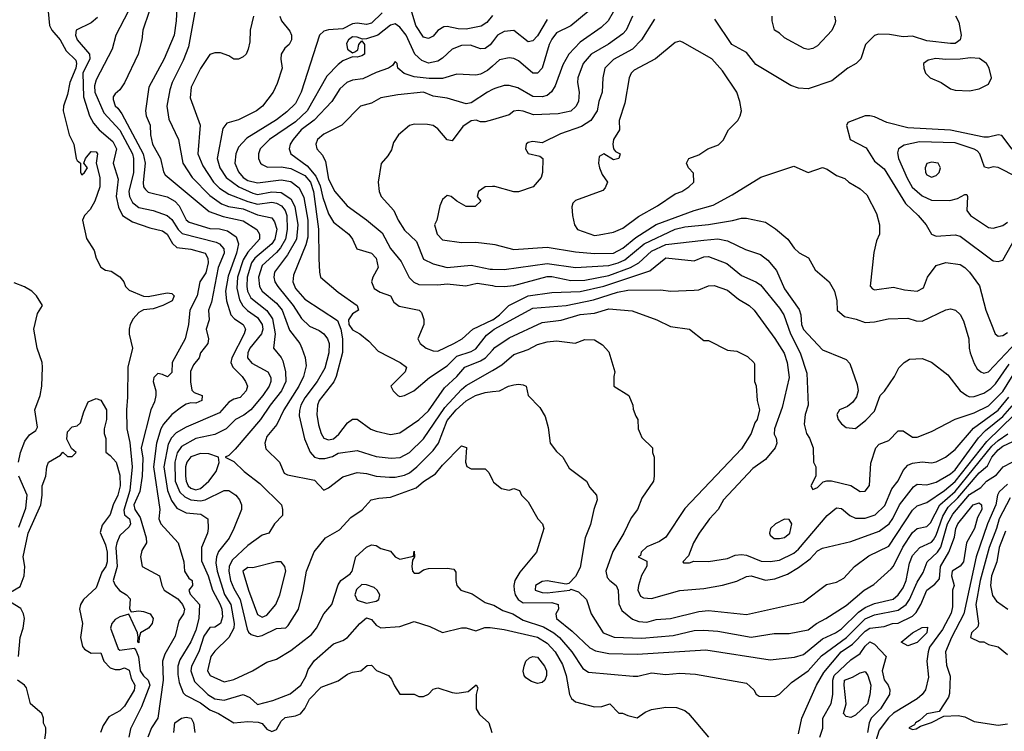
# Model space of a CAD drawing. Header units: inches. Extents: x 1793389 to 1900389, y 320802 to 470796.
# Tile 608 of 656: x 1858008 to 1862157, y 420115 to 423115. Entities that reach past the tile are written whole.
import ezdxf

# ---------------------------------------------------------------- set-up
doc = ezdxf.new("R2010")
doc.units = ezdxf.units.IN
doc.header["$MEASUREMENT"] = 0
doc.layers.add('B8452', color=7, linetype='Continuous')
doc.layers.add('B8462', color=7, linetype='Continuous')

msp = doc.modelspace()

# ---------------------------------------------------------------- linework, layer by layer
at = {"layer": 'B8452', "color": 2}
for points, elevation in [([(1858672.4, 423190), (1858668, 423110), (1858659.3, 423050), (1858617.1, 422950), (1858553, 422830), (1858538, 422730), (1858540.5, 422710), (1858558, 422670), (1858559.3, 422630), (1858568.5, 422590), (1858601.3, 422530), (1858614, 422474), (1858621.1, 422461.1), (1858806.8, 422306.8), (1858865.5, 422285.5), (1858950, 422266.7), (1859007.3, 422230), (1859019.1, 422210), (1859018, 422190), (1858970, 422134.7), (1858950, 422102.9), (1858926.4, 422030), (1858923.5, 421983.5), (1858933.8, 421933.8), (1858948.4, 421908.4), (1858968.4, 421888.4), (1859010, 421859.5), (1859030.2, 421830), (1859032.7, 421810), (1859027.2, 421790), (1858978, 421730), (1858968.9, 421710), (1858968.5, 421690), (1858986.6, 421666.6), (1859053.4, 421630), (1859066, 421606), (1859066.4, 421590), (1859059.5, 421570), (1859033.4, 421530), (1858982.4, 421470), (1858952.5, 421447.5), (1858917.3, 421430), (1858878.8, 421390), (1858830, 421365.6), (1858750, 421349.7), (1858690, 421315.1), (1858671.2, 421288.8), (1858661.8, 421250), (1858663.9, 421170), (1858683.4, 421123.4), (1858703.4, 421103.4), (1858730, 421091.3), (1858770, 421086.5), (1858790, 421090.3), (1858870, 421130.5), (1858890, 421130.6), (1858918.8, 421110), (1858934.8, 421090), (1858942.8, 421070), (1858942.8, 421050), (1858910.5, 420970), (1858890.3, 420929.7), (1858846.5, 420873.5), (1858837, 420850), (1858834.7, 420825.3), (1858840.2, 420790), (1858871.8, 420691.8), (1858897.3, 420650), (1858912.6, 420570), (1858910, 420549.3), (1858889.3, 420510.7), (1858830, 420452.7), (1858813.4, 420430), (1858799.1, 420370), (1858810.5, 420350.5), (1858870, 420322.8), (1858910, 420333.4), (1858989, 420370), (1859050, 420406.8), (1859090, 420418.8), (1859150, 420454.9), (1859237.7, 420522.3), (1859259.3, 420550), (1859289.5, 420610.5), (1859324, 420650), (1859350, 420732), (1859362, 420750), (1859401.2, 420778.8), (1859409, 420790), (1859425.2, 420850), (1859470, 420891), (1859490, 420901), (1859510, 420898.8), (1859530, 420886), (1859570, 420874.8), (1859590.8, 420850.8), (1859610, 420841), (1859667.3, 420852.7), (1859670, 420874), (1859671, 420850), (1859663.6, 420836.4), (1859661, 420810), (1859662.8, 420790), (1859670, 420781), (1859690, 420781), (1859710, 420796), (1859730, 420800.7), (1859810, 420802.8), (1859838, 420798), (1859846.4, 420786.4), (1859845.5, 420750), (1859850.5, 420730), (1859867.3, 420710), (1859914.4, 420694.4), (1859970, 420657.3), (1860000, 420647.9)], 266), ([(1858750.8, 423170), (1858718.9, 423001.1), (1858696.7, 422943.3), (1858650.4, 422850), (1858640.7, 422819.3), (1858628.4, 422750), (1858636.1, 422696.1), (1858678, 422610), (1858695.5, 422510), (1858734.9, 422450), (1858810, 422373.7), (1858858.4, 422338.4), (1858887.4, 422327.4), (1858950, 422317.8), (1859010, 422292.6), (1859070, 422279.3), (1859082, 422262), (1859091.2, 422231.2), (1859083.2, 422190), (1859070.2, 422170), (1858998.3, 422110), (1858984.9, 422090), (1858966, 422030), (1858964.7, 421990), (1858967.9, 421970), (1858982.7, 421942.7), (1859049.3, 421889.3), (1859073.8, 421853.8), (1859084.6, 421790), (1859077.3, 421730), (1859110, 421690.7), (1859116.5, 421676.5), (1859128.8, 421630), (1859128.9, 421590), (1859111.8, 421550), (1859063.7, 421490), (1859023.1, 421430), (1858915.5, 421304.5), (1858890, 421278), (1858874, 421270), (1858910, 421252), (1858953.4, 421210), (1859019.9, 421159.9), (1859111, 421070), (1859116, 421050), (1859115.3, 421024.7), (1859082, 420990), (1859058, 420950), (1859030, 420941.2), (1858970, 420898), (1858904.2, 420835.8), (1858890.3, 420810), (1858888.9, 420790), (1858896.9, 420750), (1858910, 420716.3), (1858937.7, 420670), (1858966, 420546), (1858972.2, 420532.2), (1858983.4, 420523.4), (1859010, 420514.9), (1859030, 420519.3), (1859090, 420547.7), (1859130, 420550.8), (1859139.1, 420560.9), (1859182.9, 420630), (1859202.9, 420710), (1859216.2, 420790), (1859248.3, 420871.7), (1859297.2, 420930), (1859355.3, 420964.7), (1859403.3, 421016.7), (1859451.6, 421048.4), (1859489.5, 421090.5), (1859522, 421098), (1859570, 421101.3), (1859678.5, 421141.5), (1859710, 421168), (1859760.1, 421199.9), (1859790, 421237.3), (1859870, 421318), (1859890.7, 421310.7), (1859886, 421250), (1859891.6, 421231.6), (1859910, 421222), (1859970, 421222), (1859985.4, 421205.4), (1860000, 421174.1)], 270), ([(1860000, 423132), (1859976.9, 423103.1), (1859952.9, 423087.1), (1859890, 423074.3), (1859856.3, 423076.3), (1859810, 423086.6), (1859795.9, 423084.1), (1859770, 423069.2), (1859750, 423046), (1859730, 423036), (1859710, 423040.9), (1859676.9, 423090), (1859653.5, 423170)], 282), ([(1858128.2, 423150), (1858134.4, 423090), (1858143.8, 423070), (1858179.5, 423030), (1858204.1, 422984.1), (1858244.9, 422944.9), (1858247.7, 422930), (1858244.5, 422910), (1858220.2, 422850), (1858210, 422799), (1858192.6, 422750), (1858191.5, 422730), (1858216.9, 422630), (1858236.1, 422590), (1858246, 422530), (1858250, 422521), (1858264.7, 422510), (1858264, 422470), (1858270, 422461), (1858282, 422470), (1858294, 422490), (1858278, 422510), (1858285.2, 422530), (1858310, 422558.8), (1858330, 422557.3), (1858336.3, 422550), (1858330.4, 422510), (1858346, 422450), (1858346.3, 422410), (1858325.5, 422350), (1858304.9, 422315.1), (1858281.3, 422290), (1858272.7, 422270), (1858290, 422192), (1858321.6, 422141.6), (1858330.7, 422110), (1858350, 422071), (1858370, 422059.1), (1858394, 422054), (1858430.5, 422030.5), (1858447.3, 422010), (1858454.8, 421990), (1858470, 421974.8), (1858530, 421948.7), (1858550, 421947.2), (1858630, 421963), (1858650, 421961), (1858658.8, 421950), (1858650.8, 421930), (1858610.8, 421910), (1858570, 421895.6), (1858530, 421891), (1858510, 421880.4), (1858485.9, 421854.1), (1858473.4, 421830), (1858469.1, 421810), (1858469, 421789), (1858483, 421730), (1858464, 421650), (1858462.8, 421522.8), (1858458, 421470), (1858460.4, 421390), (1858471.7, 421331.7), (1858482.2, 421230), (1858472.7, 421130), (1858447, 421047), (1858450, 421026.8), (1858470.3, 421010), (1858475.3, 420990), (1858470, 420977.2), (1858430, 420940.9), (1858417.2, 420910), (1858414, 420890), (1858418.5, 420810), (1858402.4, 420750), (1858410, 420731), (1858428.4, 420708.4), (1858458, 420690), (1858473.2, 420673.2), (1858471.6, 420631.6), (1858478, 420618), (1858510, 420622.8), (1858530, 420620.5), (1858558, 420610), (1858570.5, 420590.5), (1858566.8, 420570), (1858550.6, 420549.4), (1858518, 420530), (1858511, 420510), (1858510, 420488), (1858506, 420490), (1858508, 420512), (1858504, 420530), (1858468, 420608), (1858430, 420598), (1858410, 420585.6), (1858397, 420570), (1858391.6, 420550), (1858422.9, 420462.9), (1858430, 420456.3), (1858490, 420464.7), (1858497.3, 420457.3), (1858509.1, 420429.1), (1858515.8, 420370), (1858530, 420348.8), (1858550.2, 420330.2), (1858556.5, 420310), (1858521.8, 420218.2), (1858474.6, 420125.4), (1858467.7, 420090)], 250), ([(1858335.8, 423124.2), (1858310, 423101.6), (1858246.8, 423070), (1858244, 423050), (1858250.6, 423030), (1858303.1, 422970), (1858304.2, 422950), (1858273.8, 422890), (1858277, 422790), (1858303, 422710), (1858319.2, 422679.2), (1858343, 422650), (1858400.8, 422600.8), (1858415.8, 422570), (1858402, 422510), (1858423, 422443), (1858414.4, 422370), (1858424.4, 422324.4), (1858442, 422290), (1858482.9, 422262.9), (1858556.7, 422236.7), (1858610, 422224.9), (1858630, 422210.6), (1858652, 422172), (1858670, 422154.8), (1858730, 422147.3), (1858790, 422130.4), (1858801.6, 422110), (1858802.6, 422090), (1858792, 422048), (1858766.7, 422010), (1858756.3, 421950), (1858724.9, 421890), (1858719.5, 421830), (1858704.9, 421770), (1858650.5, 421670), (1858650, 421628), (1858630.5, 421609.5), (1858610, 421619.3), (1858590, 421622.7), (1858573.4, 421606.6), (1858570.6, 421590), (1858582.4, 421550), (1858581.6, 421530), (1858575.9, 421504.1), (1858560.7, 421470), (1858520.8, 421310), (1858526.7, 421266.7), (1858524.2, 421190), (1858514.7, 421125.3), (1858489.1, 421070), (1858493.7, 421050), (1858516, 421016), (1858540.7, 420930), (1858542.8, 420910), (1858523.1, 420876.9), (1858517.1, 420850), (1858524.7, 420810), (1858597.3, 420770), (1858607.3, 420730), (1858617.3, 420710), (1858673.9, 420673.9), (1858694.3, 420650), (1858703.1, 420630), (1858698, 420610), (1858679.3, 420580.7), (1858663.4, 420516.6), (1858619.9, 420440.1), (1858610.3, 420410), (1858613.1, 420330), (1858590.8, 420170), (1858563.8, 420130), (1858548.5, 420090)], 254), ([(1858465.5, 423150), (1858414, 423050), (1858397.3, 422990), (1858330, 422861.2), (1858323.7, 422836.3), (1858324.4, 422810), (1858362.3, 422722.3), (1858430, 422648.5), (1858483.2, 422550), (1858487.6, 422530), (1858487.6, 422470), (1858468, 422390), (1858470.3, 422370), (1858484.1, 422344.1), (1858510, 422323.7), (1858570.3, 422310.3), (1858630, 422288.7), (1858650, 422272.4), (1858676.5, 422230), (1858693.5, 422213.5), (1858836.7, 422176.7), (1858850.6, 422170), (1858868.8, 422148.8), (1858870.3, 422130), (1858845.2, 422070), (1858816.5, 421923.5), (1858804.4, 421890), (1858806, 421850), (1858794, 421810), (1858804, 421770), (1858800.7, 421750), (1858770.6, 421710), (1858763.8, 421690), (1858740.3, 421659.7), (1858727.9, 421632.1), (1858727.7, 421587.7), (1858733.1, 421553.1), (1858743, 421543), (1858777.3, 421530), (1858776.3, 421510), (1858750, 421498.7), (1858730, 421499.6), (1858710, 421493.6), (1858690, 421481.3), (1858650, 421451.1), (1858614.6, 421410), (1858603.1, 421390), (1858585.3, 421330), (1858572.4, 421230), (1858598.4, 421050), (1858594, 421010), (1858602.8, 420990), (1858675.5, 420910), (1858700.5, 420830), (1858703, 420790), (1858720.3, 420760.3), (1858734.8, 420750), (1858736, 420730), (1858721, 420710), (1858726.8, 420693.2), (1858766, 420650), (1858763, 420590), (1858750, 420541.2), (1858730, 420492.3), (1858683.4, 420416.6), (1858674.6, 420390), (1858674.4, 420354.4), (1858680.3, 420320.3), (1858696.7, 420276.7), (1858706.9, 420266.9), (1858770, 420234.9), (1858810, 420204.9), (1858846, 420190), (1858910, 420150.6), (1858970, 420156.4), (1859013.7, 420153.7), (1859030, 420148.2), (1859050, 420123.8), (1859070, 420114.4), (1859090, 420123), (1859110, 420157.3), (1859126.9, 420173.1), (1859170, 420180.4), (1859191.1, 420188.9), (1859209.7, 420210.3), (1859229.5, 420250), (1859279.1, 420300.9), (1859350, 420327.3), (1859390, 420356), (1859410, 420364.7), (1859446, 420370), (1859472.7, 420392.7), (1859490, 420394), (1859511.1, 420371.1), (1859562, 420350), (1859575.3, 420335.3), (1859587.1, 420307.1), (1859610, 420272), (1859670, 420271.3), (1859690, 420262), (1859710, 420262), (1859730, 420272), (1859750, 420292), (1859770, 420298), (1859830, 420278), (1859850, 420276), (1859897.2, 420282.8), (1859931.1, 420311.1), (1859938, 420298), (1859932, 420270), (1859932, 420210), (1859945.4, 420185.4), (1859984.7, 420150), (1859998, 420110)], 258), ([(1858554.4, 423150), (1858527.7, 423070), (1858522.8, 423030), (1858507.3, 422970), (1858450, 422849), (1858430, 422819), (1858410, 422802), (1858402.8, 422790), (1858402, 422778), (1858410, 422751.3), (1858422, 422742), (1858438.3, 422718.3), (1858528, 422550), (1858537.4, 422510), (1858528.7, 422428.7), (1858530.4, 422410.4), (1858538.4, 422398.4), (1858550, 422388.2), (1858630, 422368.5), (1858662, 422350), (1858680.4, 422330), (1858710, 422270.7), (1858721.7, 422261.7), (1858810, 422234.4), (1858850, 422233.7), (1858884.5, 422224.5), (1858919.9, 422199.9), (1858930.3, 422170.3), (1858921.8, 422130), (1858886.5, 422033.5), (1858876, 421970), (1858880.3, 421930), (1858898, 421870), (1858913.4, 421853.4), (1858950.5, 421830), (1858959.3, 421810), (1858954.4, 421790), (1858902.4, 421690), (1858898.4, 421670), (1858906, 421650), (1858945.5, 421610), (1858959.1, 421590), (1858967.7, 421570), (1858962, 421550), (1858937.4, 421522.6), (1858910, 421515.1), (1858890, 421502.7), (1858850, 421457), (1858710, 421396.9), (1858666.9, 421373.1), (1858647.4, 421352.6), (1858634, 421326), (1858615.2, 421230), (1858631.4, 421130), (1858648.2, 421088.2), (1858670, 421055.5), (1858710, 421035.8), (1858772, 421030), (1858801, 421010), (1858802.8, 420970), (1858799.1, 420950), (1858774.4, 420890), (1858774.2, 420834.2), (1858802.3, 420770), (1858820.9, 420710), (1858853.4, 420650), (1858860.2, 420630), (1858862.3, 420597.7), (1858854, 420570), (1858830, 420553.2), (1858810, 420552.3), (1858784.7, 420515.3), (1858762.7, 420450), (1858731.8, 420390), (1858728.9, 420370), (1858744.6, 420324.6), (1858800.4, 420270), (1858830, 420251.7), (1858870, 420246.3), (1858950.4, 420270.4), (1858978, 420258), (1859010, 420228.2), (1859074.9, 420245.1), (1859147.3, 420272.7), (1859193.3, 420310), (1859214.1, 420345.9), (1859224, 420376), (1859250, 420414), (1859330, 420484), (1859370, 420498), (1859389.7, 420510.3), (1859440.9, 420570), (1859470, 420593), (1859490, 420586.8), (1859510, 420562.8), (1859530.5, 420550.5), (1859610, 420557.3), (1859670, 420578), (1859736.8, 420556.8), (1859790, 420531.3), (1859870, 420550.8), (1859890, 420550.8), (1859930, 420539.1), (1859968, 420552), (1859990, 420552), (1860000, 420550.7)], 262), ([(1858993.4, 423130), (1858978.8, 423070), (1858978, 423022), (1858971.3, 422990), (1858962, 422970), (1858950, 422958), (1858930, 422948), (1858910, 422948.7), (1858890, 422962), (1858854.6, 422974.6), (1858830, 422975.3), (1858810, 422968.7), (1858770, 422909), (1858730.6, 422830), (1858726, 422786), (1858768, 422670), (1858759.3, 422550), (1858779.4, 422499.4), (1858824.2, 422430), (1858850, 422404.2), (1858890, 422379.5), (1858970, 422348.3), (1859010, 422337.2), (1859070, 422344.9), (1859090, 422341.7), (1859112, 422330), (1859127.2, 422310), (1859133.6, 422290), (1859135.5, 422230), (1859127.9, 422190), (1859107.1, 422152.9), (1859090, 422132.8), (1859030, 422078.4), (1859014.3, 422030), (1859018, 421990), (1859030, 421970.5), (1859090, 421919.5), (1859114.6, 421890), (1859145.7, 421805.7), (1859188, 421750), (1859197.3, 421730), (1859210.5, 421690.5), (1859215.9, 421655.9), (1859203.8, 421610), (1859183.7, 421570), (1859121.3, 421470), (1859091.9, 421408.1), (1859050, 421357.2), (1859040.5, 421330), (1859045.5, 421305.5), (1859102.8, 421250), (1859123, 421203), (1859136.3, 421196.3), (1859250, 421173.4), (1859290, 421131.3), (1859310, 421140.7), (1859370, 421187.7), (1859430, 421206), (1859470, 421202.4), (1859510, 421190.4), (1859566.2, 421186.2), (1859590, 421186), (1859630, 421194.4), (1859650, 421204.4), (1859682, 421230), (1859750, 421298), (1859773, 421330), (1859810, 421425.5), (1859846.6, 421470), (1859890, 421508.4), (1859929.2, 421530), (1859970, 421543.8), (1860000, 421547.2)], 274), ([(1859104, 423130), (1859110.8, 423110), (1859146, 423066), (1859153.4, 423050), (1859154, 423030), (1859144, 423010), (1859125.4, 422994.6), (1859110.4, 422970), (1859108.5, 422948.5), (1859114.8, 422910), (1859093.7, 422846.3), (1859076, 422810), (1859030.8, 422750), (1859006, 422730), (1858930, 422692.7), (1858881.1, 422678.9), (1858863.8, 422656.2), (1858840.4, 422530), (1858852.2, 422490), (1858878.4, 422450), (1858930.9, 422410.9), (1858990, 422383.6), (1859010, 422378.5), (1859070, 422389.1), (1859110, 422386.3), (1859150, 422360.3), (1859167.6, 422327.6), (1859180.2, 422250), (1859174.9, 422190), (1859136.8, 422123.2), (1859081.6, 422050), (1859079.3, 422030), (1859083.8, 422010), (1859096.4, 421990), (1859161.1, 421910), (1859195.4, 421855.4), (1859230, 421823), (1859270, 421804.9), (1859290, 421790.7), (1859305.5, 421770), (1859312.2, 421750), (1859310.4, 421710.4), (1859294.3, 421645.7), (1859262, 421590), (1859210, 421520.7), (1859193.4, 421490), (1859186.7, 421466.7), (1859185.5, 421445.5), (1859208, 421348), (1859232, 421292), (1859250.4, 421270.4), (1859270, 421264.4), (1859294.5, 421265.5), (1859326.3, 421273.7), (1859350, 421287.3), (1859430, 421298), (1859510, 421272.7), (1859573.4, 421266.6), (1859611.2, 421268.8), (1859650, 421290.5), (1859710, 421348), (1859799.4, 421480.6), (1859870, 421555.3), (1859890, 421572), (1860000, 421636.5)], 278), ([(1859535.8, 423144.2), (1859490, 423100.5), (1859470, 423094.3), (1859430, 423100.4), (1859410, 423097.4), (1859370, 423075.6), (1859310, 423072), (1859290, 423066), (1859270.8, 423050), (1859194.4, 422810), (1859170, 422760.9), (1859134.3, 422725.7), (1859090, 422693.3), (1858965.1, 422614.9), (1858930, 422577.2), (1858918.4, 422550), (1858915.3, 422510), (1858930, 422473.4), (1858950.4, 422450), (1858970, 422437.4), (1859010, 422427.7), (1859110, 422440.3), (1859150, 422432), (1859186.3, 422406.3), (1859205.7, 422365.7), (1859221.8, 422270), (1859222.4, 422197.6), (1859214.2, 422165.8), (1859162, 422038), (1859159.5, 422010), (1859170, 421982), (1859210, 421937.1), (1859346.7, 421846.7), (1859360.8, 421810), (1859369, 421769), (1859367.8, 421712.2), (1859342, 421610), (1859331.4, 421588.6), (1859270.4, 421510), (1859262.4, 421490), (1859260.3, 421450), (1859267.3, 421407.3), (1859278.4, 421370), (1859290.3, 421350.3), (1859310, 421343.1), (1859330, 421347.2), (1859352.6, 421367.4), (1859390, 421415.5), (1859410.8, 421430.8), (1859430, 421431), (1859488.3, 421388.3), (1859510, 421380.7), (1859570, 421365.5), (1859610, 421373.4), (1859690, 421428), (1859730, 421465.5), (1859797.4, 421562.6), (1859849.6, 421610), (1859883.7, 421650), (1859950, 421676.5), (1859970.8, 421689.2), (1860000, 421721.6)], 282), ([(1860000, 423022), (1859990, 423009.3), (1859970, 422992.7), (1859950, 422992.3), (1859907.5, 423007.5), (1859870, 423006.3), (1859830.7, 422990), (1859790, 422952), (1859770, 422939.6), (1859730, 422931.5), (1859702.3, 422942.3), (1859673.6, 422970), (1859636.3, 423050), (1859610, 423083.7), (1859590, 423098), (1859570, 423092), (1859517.3, 423050), (1859470, 423034.3), (1859452.1, 423032.1), (1859430, 423040.9), (1859410, 423042.4), (1859393, 423030), (1859385.4, 423014.6), (1859390, 422991), (1859410, 422974.8), (1859420.2, 422979.8), (1859432.7, 422987.3), (1859437.2, 423010), (1859450, 423026), (1859460.7, 423010), (1859460.7, 422970), (1859450, 422962), (1859430, 422957.2), (1859410, 422958), (1859370, 422940.9), (1859350, 422926.6), (1859303, 422877), (1859219.5, 422730), (1859170, 422684.8), (1859060.5, 422610), (1859022, 422570), (1859014, 422550), (1859014.8, 422530), (1859022.8, 422510), (1859030, 422504), (1859052.7, 422492.7), (1859110, 422494.6), (1859150, 422487.7), (1859210, 422457.3), (1859234, 422430), (1859245.6, 422390), (1859267.7, 422232.3), (1859268.4, 422108.4), (1859270.9, 422050.9), (1859276, 422030), (1859350, 421966), (1859430.8, 421910), (1859436, 421890), (1859410, 421874.5), (1859393.1, 421850), (1859395.2, 421830), (1859410, 421807), (1859441, 421790), (1859479.8, 421759.8), (1859518, 421718), (1859611.3, 421670), (1859638, 421650), (1859632, 421630), (1859572, 421570), (1859582, 421550), (1859602, 421530), (1859610, 421526.8), (1859630, 421531), (1859668.7, 421550), (1859734.2, 421605.8), (1859810, 421654.9), (1859850, 421696.5), (1859910, 421716), (1859930, 421727), (1859975.5, 421784.5), (1860000, 421804.1)], 286), ([(1860000, 422919.3), (1859978.9, 422901.1), (1859950, 422885.1), (1859930, 422880.7), (1859850, 422885.1), (1859790, 422867.3), (1859733.5, 422866.5), (1859670, 422873.3), (1859627.9, 422887.9), (1859602, 422910), (1859598, 422930), (1859590, 422938), (1859578.8, 422921.2), (1859562, 422910), (1859510, 422892.7), (1859454.2, 422865.8), (1859410, 422859.5), (1859386.8, 422850), (1859357.3, 422822.7), (1859324, 422770), (1859248.3, 422691.7), (1859194.9, 422650), (1859160.5, 422610), (1859147.3, 422590), (1859144, 422570), (1859150.7, 422550), (1859219.2, 422499.2), (1859255.8, 422455.8), (1859274.3, 422414.3), (1859285.5, 422365.5), (1859310, 422296), (1859330, 422261), (1859394.8, 422210), (1859410.7, 422190), (1859428.5, 422148.5), (1859490, 422130.4), (1859510.4, 422110), (1859518, 422070), (1859495.6, 422030), (1859490.2, 422010), (1859502, 421982), (1859526.4, 421966.4), (1859570.3, 421950.3), (1859584.5, 421924.5), (1859607.1, 421907.1), (1859690.7, 421890.7), (1859701, 421881), (1859710.8, 421850.8), (1859710.8, 421830), (1859686, 421770), (1859696, 421750), (1859721, 421730), (1859750, 421719.1), (1859770, 421718), (1859837.2, 421750), (1859873.2, 421770), (1859918, 421810), (1860000, 421848.9)], 290), ([(1860000, 422820.3), (1859978.8, 422810), (1859910, 422763.7), (1859890, 422759.5), (1859810, 422783.6), (1859750, 422791.8), (1859710, 422809.4), (1859601.3, 422798.7), (1859530, 422786), (1859490, 422762.7), (1859444.7, 422750), (1859366, 422670), (1859290, 422632.3), (1859263, 422610), (1859256.3, 422590), (1859260.7, 422570), (1859283.4, 422543.4), (1859296.7, 422516.7), (1859310, 422442.8), (1859335.5, 422390), (1859387.3, 422330), (1859470, 422270.6), (1859535.9, 422215.9), (1859570.5, 422150), (1859615.1, 422095.1), (1859648.6, 422028.6), (1859668.5, 422008.5), (1859690, 421999.1), (1859770, 421996.4), (1859810, 422001.3), (1859887.3, 421992.7), (1859936.2, 422003.8), (1860000, 421993.6)], 294), ([(1860000, 422693), (1859970, 422684), (1859950, 422684.5), (1859931.1, 422691.1), (1859910, 422688.6), (1859875.2, 422664.8), (1859830, 422604), (1859810, 422608), (1859770, 422655.3), (1859750, 422669), (1859726.4, 422673.6), (1859670, 422674), (1859651.1, 422668.9), (1859604.7, 422630), (1859583.5, 422596.5), (1859574.4, 422565.6), (1859559.8, 422540.2), (1859531.1, 422508.9), (1859518.8, 422430), (1859522.8, 422390), (1859531, 422370), (1859584.9, 422310), (1859603, 422270), (1859630, 422227.3), (1859679.5, 422179.5), (1859710, 422105.5), (1859750, 422085.5), (1859810, 422070.5), (1859910, 422080.4), (1859990, 422063.7), (1860000, 422063.4)], 298), ([(1860000, 422411.1), (1859969.1, 422410.9), (1859940.7, 422390), (1859936, 422370), (1859950.9, 422349.1), (1859927.3, 422327.3), (1859890, 422328), (1859849.4, 422349.4), (1859826, 422370), (1859810, 422373.2), (1859790, 422357.2), (1859778, 422330), (1859765.5, 422270), (1859756.3, 422250), (1859767.7, 422210), (1859790, 422186.8), (1859870, 422174.9), (1859930, 422176.3), (1860000, 422168)], 302), ([(1858003.6, 421250), (1858012, 421290), (1858030, 421338), (1858050, 421364.7), (1858076.5, 421383.5), (1858083.1, 421396.9), (1858072.7, 421470), (1858095.1, 421530), (1858101.6, 421570), (1858104, 421650), (1858102.6, 421670), (1858082, 421730), (1858067.3, 421810), (1858083.8, 421876.2), (1858104, 421910), (1858079.3, 421950), (1858059.3, 421970), (1858028.3, 421988.3), (1857985.3, 422005.3)], 250), ([(1857970, 420701), (1858010, 420726), (1858027, 420770), (1858029.6, 420810), (1858023.5, 420850), (1858044.4, 420950), (1858097, 421070), (1858103.6, 421110), (1858102.9, 421150), (1858118, 421190), (1858122, 421230), (1858129.5, 421250), (1858180.4, 421279.6), (1858190, 421292), (1858210, 421274), (1858230, 421274), (1858246, 421290), (1858227.3, 421307.3), (1858206.3, 421346.3), (1858210, 421378), (1858230, 421398), (1858250, 421402), (1858264.7, 421415.3), (1858278, 421462), (1858296.4, 421503.6), (1858330, 421518), (1858350, 421511.3), (1858373.4, 421470), (1858374, 421430), (1858364.7, 421390), (1858364.7, 421370), (1858370.9, 421349.1), (1858371.3, 421291.3), (1858390, 421278), (1858414.8, 421250), (1858430, 421194), (1858431.7, 421150), (1858421.6, 421110), (1858402, 421070), (1858390, 421029.2), (1858355.5, 420984.5), (1858347.1, 420952.9), (1858370, 420901), (1858376.5, 420870), (1858377.4, 420830), (1858371.6, 420810), (1858354.7, 420785.3), (1858330, 420719), (1858277.3, 420670), (1858264, 420650), (1858260.5, 420630), (1858272.7, 420570), (1858264, 420510), (1858272.7, 420472.7), (1858281.3, 420461.3), (1858310, 420444.9), (1858350, 420446), (1858363, 420410), (1858390, 420382), (1858410, 420374.9), (1858430, 420375.5), (1858450, 420382.8), (1858470, 420372), (1858478, 420338), (1858493, 420310), (1858490, 420288.7), (1858450, 420221.2), (1858430, 420200.9), (1858383.8, 420176.2), (1858360.3, 420139.7), (1858348.5, 420110)], 246), ([(1858005.2, 420974.8), (1858034.9, 421054.9), (1858039.5, 421110), (1858005.1, 421190)], 250), ([(1858003, 420430), (1858009.8, 420510), (1858023, 420550), (1858028.2, 420590), (1858024.7, 420610), (1858012.8, 420632.8), (1857970, 420659.3)], 246), ([(1858085.4, 420000), (1858094, 420010), (1858113.2, 420070), (1858118, 420110), (1858118, 420130), (1858108.9, 420148.9), (1858108.7, 420170), (1858102, 420190), (1858054, 420230), (1858037.5, 420297.5), (1858029, 420310), (1857999, 420330)], 246), ([(1858657.2, 420110), (1858662, 420150), (1858690, 420170.7), (1858710, 420174), (1858730.8, 420170), (1858741, 420150), (1858746.8, 420110)], 254)]:
    msp.add_lwpolyline(points, dxfattribs=dict(at, elevation=elevation))
for points, elevation in [([(1858770, 421285.6), (1858730, 421271.5), (1858712.4, 421250), (1858706.5, 421230), (1858706.7, 421190), (1858709.1, 421170), (1858718.7, 421150), (1858730, 421139.5), (1858750, 421133.4), (1858770, 421138.7), (1858805.1, 421170), (1858836, 421210), (1858848.7, 421248.7), (1858846, 421270), (1858804.5, 421284.5)], 270), ([(1859090, 420829.3), (1858990, 420804.5), (1858970, 420806), (1858948.4, 420790), (1858972, 420710), (1859010, 420606.8), (1859030, 420595.5), (1859050, 420604.4), (1859086.9, 420650), (1859104.8, 420690), (1859129.5, 420790), (1859126, 420810), (1859110, 420829.2)], 274), ([(1859450, 420733.2), (1859427.9, 420712.1), (1859420.7, 420690), (1859430, 420667.3), (1859470, 420654.9), (1859510, 420663.8), (1859521.2, 420670), (1859525.2, 420690), (1859514, 420710), (1859501.2, 420721.2), (1859470, 420732.7)], 266)]:
    msp.add_lwpolyline(points, close=True, dxfattribs=dict(at, elevation=elevation))
at = {"layer": 'B8462', "color": 2}
for points, elevation in [([(1860530, 423182.7), (1860487.7, 423110), (1860458, 423082), (1860370, 423019.5), (1860322, 422970), (1860296.1, 422923.9), (1860264.1, 422835.9), (1860248.6, 422811.4), (1860230, 422795.1), (1860210, 422789.6), (1860170, 422791.6), (1860107.7, 422827.7), (1860070, 422838), (1860050, 422837), (1860010, 422825.1), (1860000, 422820.3)], 294), ([(1860402.8, 423150), (1860330, 423089.4), (1860270, 423059), (1860250, 423033.2), (1860239.5, 423010), (1860210.2, 422909.8), (1860190, 422889.4), (1860170, 422889.5), (1860110, 422942), (1860090, 422951.8), (1860070, 422954), (1860030, 422945.1), (1860000, 422919.3)], 290), ([(1860590.4, 423130), (1860563, 423070), (1860550, 423055.1), (1860488.8, 423011.2), (1860415.5, 422970), (1860381.6, 422930), (1860360.4, 422870), (1860358.4, 422850), (1860366, 422810), (1860362, 422770), (1860351.8, 422748.2), (1860330.3, 422729.7), (1860277.6, 422717.6), (1860173.4, 422713.4), (1860130, 422729.6), (1860108.1, 422731.9), (1860090.5, 422729.5), (1860070, 422714), (1860000, 422693)], 298), ([(1861951.1, 423131.1), (1861964.7, 423104.7), (1861974.8, 423050), (1861970.7, 423030), (1861959, 423021), (1861950, 423015.1), (1861930, 423014), (1861830, 423025.6), (1861770, 423045.1), (1861730, 423042), (1861672.5, 423052.5), (1861626, 423054), (1861610, 423048.7), (1861572, 423010), (1861552, 422950), (1861532, 422930), (1861498, 422910), (1861430, 422857.2), (1861330, 422823.7), (1861290, 422826), (1861257.5, 422837.5), (1861110, 422926), (1861070, 422977.2), (1861009.2, 423010), (1860937.5, 423117.5)], 302), ([(1861440.7, 423130), (1861444.9, 423110), (1861442.5, 423097.5), (1861430, 423069), (1861370, 423004), (1861350, 422993.2), (1861330, 422989), (1861313.6, 422993.6), (1861230, 423038), (1861210, 423058), (1861188.7, 423070), (1861178, 423110), (1861178, 423130)], 298), ([(1860682.3, 423117.7), (1860628, 423030), (1860590.5, 422990), (1860510, 422947), (1860474, 422910), (1860464.9, 422870), (1860463, 422810), (1860448, 422770), (1860440.7, 422730), (1860414, 422690), (1860374.9, 422665.1), (1860286.2, 422633.8), (1860210, 422595.3), (1860170, 422601.2), (1860150, 422597.2), (1860142.8, 422590), (1860138.8, 422570), (1860150, 422551.3), (1860199.6, 422539.6), (1860212, 422530), (1860211.1, 422471.1), (1860204.7, 422450), (1860172, 422410), (1860110, 422389), (1860090, 422389.3), (1860010, 422411.2), (1860000, 422411.1)], 302), ([(1860230, 423115.4), (1860190, 423046.6), (1860170, 423025.2), (1860150, 423021.2), (1860090, 423069.2), (1860050, 423065.1), (1860022, 423050), (1860000, 423022)], 286), ([(1862189.7, 422569.7), (1862146.3, 422626.3), (1862130, 422629.3), (1862090, 422619.5), (1862070, 422619.6), (1861930, 422649.7), (1861750, 422658.7), (1861661.6, 422681.6), (1861610, 422705.2), (1861590, 422709.2), (1861570, 422709.2), (1861498, 422682), (1861491.3, 422668.7), (1861506.8, 422610), (1861574.2, 422574.2), (1861610, 422518.8), (1861650, 422486), (1861739.9, 422339.9), (1861794, 422290), (1861826.8, 422250), (1861850, 422211.3), (1861870, 422202.8), (1861950, 422208), (1861970, 422202), (1862110, 422098.8), (1862130, 422094.8), (1862150, 422101), (1862254.3, 422285.7)], 306), ([(1862211.4, 422451.4), (1862131.4, 422491.4), (1862110, 422494), (1862089.4, 422489.4), (1862072.9, 422492.9), (1862054, 422550), (1862041.7, 422561.7), (1862030, 422569.6), (1861950, 422595.6), (1861799.9, 422600.1), (1861734.6, 422585.4), (1861710.8, 422570), (1861706, 422554), (1861710.6, 422529.4), (1861746.8, 422446.8), (1861768.2, 422408.2), (1861810, 422372.7), (1861850, 422354.4), (1861927.2, 422352.8), (1861959.1, 422360.9), (1861990, 422378), (1861998, 422378), (1862002, 422370), (1861998.8, 422310), (1862014.8, 422290), (1862090, 422238.8), (1862110, 422236), (1862150, 422247.3), (1862170, 422260.7)], 310), ([(1860000, 422168), (1860010, 422166.8), (1860090, 422145.5), (1860230, 422156.4), (1860350, 422135.8), (1860430, 422128.9), (1860510, 422130.3), (1860550, 422152), (1860603.7, 422196.3), (1860690, 422251.7), (1860850, 422310.4), (1860930, 422333), (1861010, 422376.3), (1861131.1, 422451.1), (1861270, 422498), (1861330, 422471), (1861390, 422491.3), (1861410, 422484.7), (1861450, 422458), (1861485.4, 422445.4), (1861502, 422430), (1861550, 422402), (1861576.8, 422376.8), (1861618, 422298), (1861630.7, 422250.7), (1861631.3, 422210), (1861618, 422182), (1861607.1, 422132.9), (1861591.3, 421991.3), (1861600.7, 421980.7), (1861610, 421976), (1861690, 421987.3), (1861736.3, 421976.3), (1861790, 421970.7), (1861815.6, 421984.4), (1861832.7, 422030), (1861870, 422078.8), (1861910, 422090.8), (1861970, 422082.8), (1861990, 422070.8), (1862010, 422050.8), (1862052.3, 421992.3), (1862079.1, 421890), (1862118, 421790), (1862130, 421781), (1862150, 421782.8), (1862170, 421796)], 302), ([(1860000, 422063.4), (1860050, 422062), (1860230, 422087.4), (1860350, 422070.3), (1860490, 422079.1), (1860530, 422089.2), (1860557.3, 422102.7), (1860639.6, 422170), (1860770, 422231.5), (1860810, 422241.1), (1860910, 422251.7), (1861011.7, 422268.3), (1861050, 422278.8), (1861070, 422278.8), (1861150, 422261), (1861192.8, 422232.8), (1861244.7, 422190), (1861271.6, 422151.6), (1861291.6, 422131.6), (1861331.1, 422111.1), (1861359.8, 422059.8), (1861418.8, 422010), (1861441, 421970), (1861451.3, 421930), (1861452, 421890), (1861483.5, 421863.5), (1861532.8, 421852.8), (1861570, 421838.8), (1861610, 421840.7), (1861666.8, 421853.2), (1861750, 421856), (1861784.7, 421844.7), (1861810, 421843.8), (1861910, 421891), (1861930, 421896), (1861950.9, 421890.9), (1861970, 421872), (1861984.9, 421844.9), (1862007.7, 421770), (1862008, 421730), (1862012.7, 421710), (1862030, 421666), (1862042.8, 421642.8), (1862058, 421630), (1862070, 421624.9), (1862090, 421630.7), (1862210, 421757)], 298), ([(1860000, 421993.6), (1860010, 421992), (1860050, 421990.4), (1860090, 421994.4), (1860230, 422032.9), (1860250, 422032.9), (1860330, 422015.2), (1860390, 422016.1), (1860490, 422036.5), (1860582, 422070), (1860616.9, 422090), (1860670, 422139.6), (1860730, 422166.7), (1860890, 422185.3), (1860950, 422190.4), (1860990, 422183), (1861065.5, 422145.5), (1861130, 422124.9), (1861160.9, 422100.9), (1861197, 422057), (1861230, 421980.7), (1861292.7, 421892.7), (1861299.1, 421870), (1861301.7, 421830), (1861310, 421808.2), (1861390, 421722.8), (1861474, 421690), (1861490, 421682), (1861505.4, 421665.4), (1861537.3, 421577.3), (1861541, 421550), (1861534.4, 421525.6), (1861518, 421502), (1861495.3, 421484.7), (1861462, 421470), (1861451.3, 421450), (1861456, 421430), (1861470.7, 421410.7), (1861490, 421396), (1861530, 421391), (1861573.8, 421426.2), (1861610, 421464.7), (1861633.2, 421530), (1861651.4, 421548.6), (1861694, 421610), (1861712.9, 421647.1), (1861735.3, 421670), (1861756.5, 421683.5), (1861810, 421686), (1861850, 421671.3), (1861918, 421618), (1861970.4, 421550.4), (1861998, 421530), (1862010, 421525.5), (1862030, 421526.4), (1862070, 421540.3), (1862100, 421560), (1862120, 421580), (1862177.6, 421662.4)], 294), ([(1860000, 421848.9), (1860002.4, 421850), (1860029.6, 421870), (1860069.2, 421910), (1860150, 421950.3), (1860250, 421964.2), (1860370, 421969.1), (1860470, 421991.1), (1860663.3, 422056.7), (1860730, 422110.4), (1860850, 422098), (1860890, 422114.9), (1860910, 422117.1), (1860986.9, 422086.9), (1861050, 422036.3), (1861110.3, 422010.3), (1861130, 421997.3), (1861210, 421898), (1861227, 421870), (1861255.3, 421790), (1861297, 421710), (1861324.1, 421624.1), (1861330.3, 421490), (1861318, 421450), (1861313.4, 421410), (1861322.8, 421370), (1861336, 421350), (1861351.3, 421310), (1861352, 421250), (1861362, 421230), (1861362, 421190), (1861342, 421150), (1861350, 421134), (1861370, 421142), (1861394, 421166), (1861408.7, 421171.3), (1861428.9, 421171.1), (1861510.5, 421150.5), (1861550, 421126), (1861570, 421126.8), (1861589.3, 421150.7), (1861594.6, 421245.4), (1861615.3, 421310), (1861630, 421324.7), (1861670, 421341), (1861710, 421381), (1861730, 421381), (1861770, 421354.8), (1861790, 421354.8), (1861850, 421379.1), (1861949.7, 421430.3), (1862030, 421457), (1862090, 421487.4), (1862150, 421547.2), (1862212.3, 421647.7)], 290), ([(1860000, 421804.1), (1860007.3, 421810), (1860170, 421898.7), (1860310, 421910.3), (1860426.4, 421933.6), (1860526.4, 421966.4), (1860570, 421974.6), (1860710, 421976.3), (1860750, 421970.7), (1860850, 421974), (1860870, 421976.3), (1860910, 421993), (1860934.4, 421994.4), (1860990, 421974), (1861036.3, 421936.3), (1861081, 421910), (1861102.8, 421890), (1861190, 421770.8), (1861228.7, 421708.7), (1861242.4, 421670), (1861250, 421606), (1861220.6, 421479.4), (1861188, 421390), (1861187.1, 421367.1), (1861196, 421350), (1861198.8, 421330), (1861190.7, 421310), (1861150, 421261.2), (1861097.6, 421222.4), (1860974, 421090), (1860950.5, 421049.5), (1860914.8, 421010), (1860870.8, 420950), (1860847.3, 420910), (1860826, 420854), (1860802, 420830), (1860804.7, 420824.7), (1860830, 420824.7), (1860848, 420832), (1860910.9, 420830.9), (1860990, 420844), (1861022.5, 420857.5), (1861050, 420860.5), (1861070, 420858), (1861132.2, 420832.2), (1861170, 420830.3), (1861210, 420837), (1861270, 420865.7), (1861290, 420882.4), (1861410, 421024), (1861450, 421057.3), (1861470, 421054), (1861505.1, 421025.1), (1861530, 421013), (1861570, 421014), (1861612.2, 421027.8), (1861652.9, 421067.1), (1861683.1, 421136.9), (1861710, 421171), (1861730, 421214.8), (1861750, 421237.3), (1861770, 421245.5), (1861810, 421250.5), (1861850, 421247.3), (1861870, 421250.7), (1861909.5, 421270.5), (1861950, 421302.8), (1862027.3, 421392.7), (1862130, 421469), (1862176.1, 421523.9)], 286), ([(1860000, 421721.6), (1860010, 421732.7), (1860070, 421774), (1860210, 421837.6), (1860290, 421848.7), (1860370, 421871.8), (1860430, 421877), (1860490, 421896.4), (1860588.1, 421888.1), (1860692, 421850), (1860750, 421821), (1860830.7, 421810.7), (1860890, 421762), (1860910, 421762), (1860990, 421722), (1861030, 421718), (1861075.3, 421695.3), (1861102, 421670), (1861103.6, 421663.6), (1861104.7, 421590), (1861111.1, 421571.1), (1861116, 421510), (1861124.7, 421470), (1861114.8, 421430), (1861104.9, 421415.1), (1861090.5, 421370), (1861050, 421305.2), (1860810, 421054), (1860730, 420934), (1860704.5, 420915.5), (1860650, 420893.2), (1860626, 420870), (1860623.6, 420856.4), (1860614, 420850), (1860650, 420832), (1860650.8, 420810.8), (1860628.2, 420771.8), (1860615.8, 420730), (1860612.7, 420710), (1860623.9, 420683.9), (1860637.1, 420677.1), (1860670, 420674.9), (1860790, 420708), (1860890, 420716.3), (1860970, 420730.6), (1861030, 420747.3), (1861070, 420766.8), (1861089.5, 420770.5), (1861150, 420752.7), (1861190, 420758), (1861243.3, 420776.7), (1861290, 420805.5), (1861338.2, 420841.8), (1861370, 420876.3), (1861390, 420887.3), (1861510, 420915.5), (1861630, 420958.4), (1861671.6, 420990), (1861687.5, 421012.5), (1861714.7, 421070), (1861773.9, 421146.1), (1861790, 421157.1), (1861830, 421154.4), (1861870, 421164.9), (1861930, 421199.6), (1861950, 421216.5), (1862047.7, 421352.3), (1862077.6, 421382.4), (1862150, 421441.3), (1862190, 421487.6)], 282), ([(1860000, 421636.5), (1860040.1, 421659.9), (1860090, 421703), (1860150, 421723.8), (1860190, 421745.5), (1860230, 421757.3), (1860270, 421760.7), (1860348.9, 421751.1), (1860390, 421766), (1860430, 421764.7), (1860463.6, 421743.6), (1860490, 421714), (1860516, 421630), (1860511, 421610), (1860512, 421570), (1860574, 421530), (1860592, 421490), (1860592.7, 421472.7), (1860603.6, 421443.6), (1860612, 421430), (1860614, 421390), (1860622, 421370), (1860630, 421354), (1860674, 421310), (1860674, 421290), (1860682, 421270), (1860682, 421190), (1860678, 421170), (1860630, 421098), (1860611, 421050), (1860585.2, 421014.8), (1860553.4, 420950), (1860507, 420873), (1860478, 420790), (1860483.7, 420763.7), (1860494, 420750), (1860520.7, 420730), (1860530.4, 420710.4), (1860532.5, 420652.5), (1860544.7, 420624.7), (1860590, 420587.3), (1860617.5, 420577.5), (1860650, 420575.5), (1860690, 420585.5), (1860749.6, 420590.4), (1860870, 420619.3), (1860910, 420623.8), (1861070, 420607.7), (1861310, 420661), (1861406.8, 420733.2), (1861450, 420744), (1861480.1, 420759.9), (1861525.2, 420810), (1861585.6, 420854.4), (1861670, 420894.9), (1861770, 421047.7), (1861790, 421064.9), (1861830, 421079.5), (1861905.1, 421130), (1861950, 421168.1), (1862083.1, 421336.9), (1862199.3, 421450)], 278), ([(1860000, 421547.2), (1860029.4, 421550.6), (1860068, 421570), (1860090, 421574.8), (1860110, 421578.8), (1860130, 421576), (1860142, 421570), (1860151.1, 421531.1), (1860199.8, 421479.8), (1860222, 421442), (1860235.3, 421395.3), (1860242.8, 421330), (1860270, 421294.8), (1860296, 421270), (1860323.5, 421223.5), (1860396, 421170), (1860410, 421142), (1860438, 421110), (1860441, 421090), (1860426.8, 421050), (1860413.2, 420986.8), (1860390.8, 420930), (1860370, 420806), (1860350, 420768), (1860322, 420738), (1860310, 420735.3), (1860230, 420749.3), (1860210, 420746), (1860181, 420730), (1860180.7, 420710), (1860210, 420699.5), (1860230, 420698.7), (1860326, 420710), (1860330, 420714), (1860362.8, 420702.8), (1860396, 420670), (1860416, 420610), (1860466.8, 420530), (1860512.2, 420512.2), (1860630, 420507), (1860761.7, 420518.3), (1860850, 420539.5), (1860890, 420541.3), (1860950, 420537.6), (1861090, 420512.4), (1861187.5, 420527.5), (1861250, 420527.7), (1861330, 420543), (1861366, 420570), (1861405.2, 420590), (1861490, 420645.5), (1861566, 420710), (1861606.2, 420733.8), (1861680.1, 420799.9), (1861690, 420811), (1861729, 420891), (1861770, 420953), (1861790, 420970.4), (1861830, 420978), (1861845.9, 420994.1), (1861885.1, 421070), (1861950, 421126.2), (1862103.4, 421316.6), (1862130, 421341.1), (1862171.2, 421368.8)], 274), ([(1860000, 421174.1), (1860004.5, 421164.5), (1860038, 421138), (1860070, 421131.3), (1860090, 421138), (1860114, 421130), (1860122, 421110), (1860150, 421082), (1860191.1, 421011.1), (1860211, 420990), (1860216, 420970), (1860186, 420870), (1860114.9, 420785.1), (1860094.9, 420750), (1860090.4, 420730), (1860092.2, 420710), (1860096.4, 420690), (1860108.2, 420670), (1860130, 420656.5), (1860250, 420657.7), (1860276.3, 420650), (1860278, 420630), (1860267.3, 420610), (1860270.6, 420590), (1860336.5, 420536.5), (1860410, 420466.4), (1860434.7, 420454.7), (1860490, 420443.1), (1860610, 420439.5), (1860898.8, 420458.8), (1861170, 420416.3), (1861273.1, 420426.9), (1861310, 420439.3), (1861390, 420504.9), (1861446, 420530), (1861470, 420547.2), (1861542.8, 420617.2), (1861570, 420636.9), (1861610, 420653.1), (1861687.9, 420672.1), (1861710, 420690.6), (1861730, 420719.1), (1861743.1, 420750), (1861757, 420823), (1861770, 420856.3), (1861800.9, 420890), (1861850, 420912.2), (1861857.8, 420922.2), (1861870, 420941.6), (1861897.8, 421022.2), (1861920.7, 421059.3), (1861961.3, 421098.7), (1862050, 421204.4), (1862085.9, 421234.1), (1862103.8, 421270), (1862130, 421302), (1862150, 421316.9), (1862213.2, 421346.8)], 270), ([(1860000, 420647.9), (1860006, 420646), (1860044.1, 420624.1), (1860086, 420610), (1860130, 420583.1), (1860215.5, 420555.5), (1860259.3, 420530), (1860282.4, 420510), (1860334.4, 420450), (1860380.3, 420380.3), (1860404.1, 420364.1), (1860592.5, 420347.5), (1860612.5, 420347.5), (1860670, 420360.7), (1860730, 420354), (1860790, 420360.5), (1860855.9, 420355.9), (1861070, 420318), (1861102, 420290), (1861111.6, 420271.6), (1861123.6, 420263.6), (1861190, 420262), (1861210, 420272), (1861259.5, 420320.5), (1861330, 420370.4), (1861386.5, 420433.5), (1861491.1, 420510), (1861570, 420589), (1861610, 420605.5), (1861710, 420624.9), (1861743.1, 420650), (1861757.7, 420670), (1861790, 420743), (1861815.2, 420784.8), (1861831.6, 420830), (1861874.7, 420870), (1861889, 420891), (1861916.8, 420990), (1861939.8, 421030), (1862010, 421112.9), (1862057.7, 421142.3), (1862080.9, 421170), (1862124.2, 421195.8), (1862152.3, 421230), (1862189.3, 421250)], 266), ([(1862170, 421156.2), (1862135.6, 421124.4), (1862127.7, 421110), (1862120.9, 421070), (1862086.3, 420990), (1862038.5, 420850), (1861986, 420610), (1861933.7, 420510), (1861908.2, 420450), (1861913.2, 420393.2), (1861928, 420348), (1861925.5, 420274.5), (1861921.1, 420258.9), (1861882, 420198), (1861830, 420188.7), (1861799.8, 420160.2), (1861782, 420150), (1861778, 420142), (1861754, 420130), (1861770, 420122), (1861785.4, 420125.4), (1861803.1, 420136.9), (1861850, 420151.3), (1861902, 420178), (1861962, 420182), (1861990, 420176), (1862030, 420156), (1862130, 420141), (1862170, 420146)], 266), ([(1862181.4, 421098.6), (1862135, 421010), (1862124.2, 420970), (1862092.1, 420890), (1862055, 420750), (1862036.5, 420650), (1862048, 420570), (1862044.5, 420555.5), (1862018, 420530), (1862014, 420510), (1862052.7, 420492.7), (1862070, 420492), (1862090, 420481), (1862130.7, 420470.7), (1862170, 420438)], 270), ([(1861290, 420104), (1861302.9, 420170), (1861366, 420310), (1861396.6, 420363.4), (1861469.7, 420450), (1861517.5, 420482.5), (1861570, 420536.5), (1861590, 420549.1), (1861650, 420556.3), (1861686, 420570), (1861710, 420570.4), (1861770, 420600.5), (1861784.8, 420615.2), (1861805.4, 420650), (1861829.7, 420710), (1861864.4, 420735.6), (1861882.9, 420757.1), (1861888.2, 420810), (1861923.1, 420870), (1861947.3, 420932.7), (1861952.8, 420970), (1861960.5, 420990), (1862026, 421070), (1862050, 421077.6), (1862060.5, 421070), (1862062, 421050), (1862043.4, 421016.6), (1862031.4, 420970), (1861997, 420910), (1861984.2, 420830), (1861970, 420811.6), (1861937.3, 420790), (1861933.4, 420770), (1861946, 420730), (1861938.4, 420710), (1861938.9, 420638.9), (1861932.3, 420612.3), (1861895.9, 420544.1), (1861841.7, 420470), (1861835.3, 420450), (1861830.4, 420410), (1861836.7, 420343.3), (1861824, 420290), (1861810.7, 420270), (1861790, 420252.3), (1861690, 420191.3), (1861668.5, 420171.5), (1861630, 420119.5), (1861614, 420070)], 262), ([(1862162, 420958), (1862134.3, 420890), (1862125.2, 420830), (1862102.3, 420770), (1862098, 420730), (1862107.2, 420687.2), (1862123.4, 420663.4), (1862171, 420630)], 274), ([(1860000, 420550.7), (1860050, 420544.2), (1860190, 420511.6), (1860230, 420487), (1860263.7, 420450), (1860295.9, 420395.9), (1860310.3, 420350.3), (1860324.9, 420270), (1860333, 420253), (1860350, 420238.8), (1860430, 420218), (1860460.4, 420219.6), (1860494, 420230), (1860532, 420192), (1860548, 420192), (1860570, 420181), (1860610, 420171.3), (1860644.1, 420195.9), (1860670, 420207.3), (1860730, 420216.3), (1860775.9, 420215.9), (1860810, 420202.8), (1860826, 420190), (1860911, 420090)], 262), ([(1861379.3, 420090), (1861391.9, 420128.1), (1861392, 420170), (1861427.7, 420232.3), (1861434, 420270), (1861433.5, 420330), (1861440.3, 420350), (1861510, 420416.4), (1861550, 420443.1), (1861570, 420474.4), (1861590, 420492.4), (1861610, 420482.4), (1861659.1, 420430), (1861642.4, 420370), (1861650, 420331.3), (1861666.8, 420310), (1861674.8, 420290), (1861673.4, 420270), (1861635.3, 420210), (1861595.8, 420170), (1861586.7, 420150), (1861579.5, 420110)], 258)]:
    msp.add_lwpolyline(points, dxfattribs=dict(at, elevation=elevation))
for points, elevation in [([(1860790, 423024), (1860770, 423019), (1860686.8, 422950), (1860597.5, 422902.5), (1860584.9, 422890), (1860576.3, 422870), (1860557.5, 422762.5), (1860534, 422690), (1860534.8, 422650), (1860510.5, 422610), (1860507.3, 422590), (1860510.5, 422570.5), (1860518.8, 422558.8), (1860538, 422550), (1860532, 422530), (1860510, 422524), (1860470, 422548.7), (1860450, 422538), (1860447.3, 422510), (1860451, 422490), (1860462.5, 422462.5), (1860484.7, 422430), (1860474.4, 422405.6), (1860465.4, 422394.6), (1860350, 422353.2), (1860338.8, 422341.2), (1860334.4, 422325.6), (1860337.3, 422290), (1860346, 422250), (1860358, 422230), (1860430, 422205.5), (1860450, 422207.7), (1860510, 422218.8), (1860550, 422236), (1860615.1, 422284.9), (1860695.3, 422330), (1860770, 422381), (1860798, 422390), (1860828, 422410), (1860848, 422430), (1860847.3, 422467.3), (1860826, 422490), (1860818, 422510), (1860828, 422530), (1860870, 422544.7), (1860908, 422570), (1860952.5, 422587.5), (1860972.5, 422607.5), (1860994, 422650), (1861034, 422690), (1861044, 422710), (1861048.7, 422730), (1861042, 422770), (1861029.1, 422809.1), (1860970, 422899), (1860924, 422950), (1860800.2, 423020.2)], 306), ([(1862014.2, 422954.2), (1861970, 422947.8), (1861910, 422947.3), (1861868.5, 422951.5), (1861835.9, 422944.1), (1861816, 422930), (1861817.3, 422910), (1861824.9, 422890), (1861844, 422870), (1861890, 422850.6), (1861930, 422823.8), (1861950, 422817.6), (1862010, 422815.5), (1862050, 422823), (1862090, 422842.8), (1862102.7, 422870), (1862093.2, 422910), (1862081.2, 422930), (1862051.7, 422951.7)], 306), ([(1861850, 422514), (1861830, 422508), (1861822.8, 422490), (1861824, 422470), (1861830, 422461), (1861850, 422451.3), (1861870, 422458), (1861882, 422470), (1861888, 422490), (1861878, 422510)], 314), ([(1861230, 421008.7), (1861192, 420990), (1861171.3, 420970), (1861166.8, 420950), (1861170, 420942), (1861187.3, 420927.3), (1861210, 420927.3), (1861230, 420931.3), (1861252.7, 420950), (1861262, 420990), (1861250, 421008)], 290), ([(1861750, 420475.6), (1861722.7, 420490), (1861770, 420530.3), (1861810, 420552.2), (1861833.2, 420553.2), (1861830.4, 420530), (1861790, 420489.6)], 258), ([(1860190, 420317), (1860164.2, 420324.2), (1860140.1, 420340.1), (1860133.2, 420350), (1860129, 420369), (1860133.2, 420390), (1860141.2, 420410), (1860155.5, 420424.5), (1860170, 420430.6), (1860190, 420426.8), (1860219.1, 420390), (1860227.7, 420370), (1860227.7, 420350), (1860220.7, 420330), (1860210, 420320.9)], 258), ([(1861510, 420173.2), (1861490, 420177.2), (1861479.3, 420190), (1861489.7, 420230), (1861481.6, 420310), (1861483.7, 420330), (1861517.2, 420342.8), (1861550, 420362), (1861570, 420366.8), (1861582, 420350), (1861594.6, 420310), (1861590, 420268), (1861580.5, 420230), (1861530, 420182.7)], 254)]:
    msp.add_lwpolyline(points, close=True, dxfattribs=dict(at, elevation=elevation))

doc.saveas('drawing.dxf')
